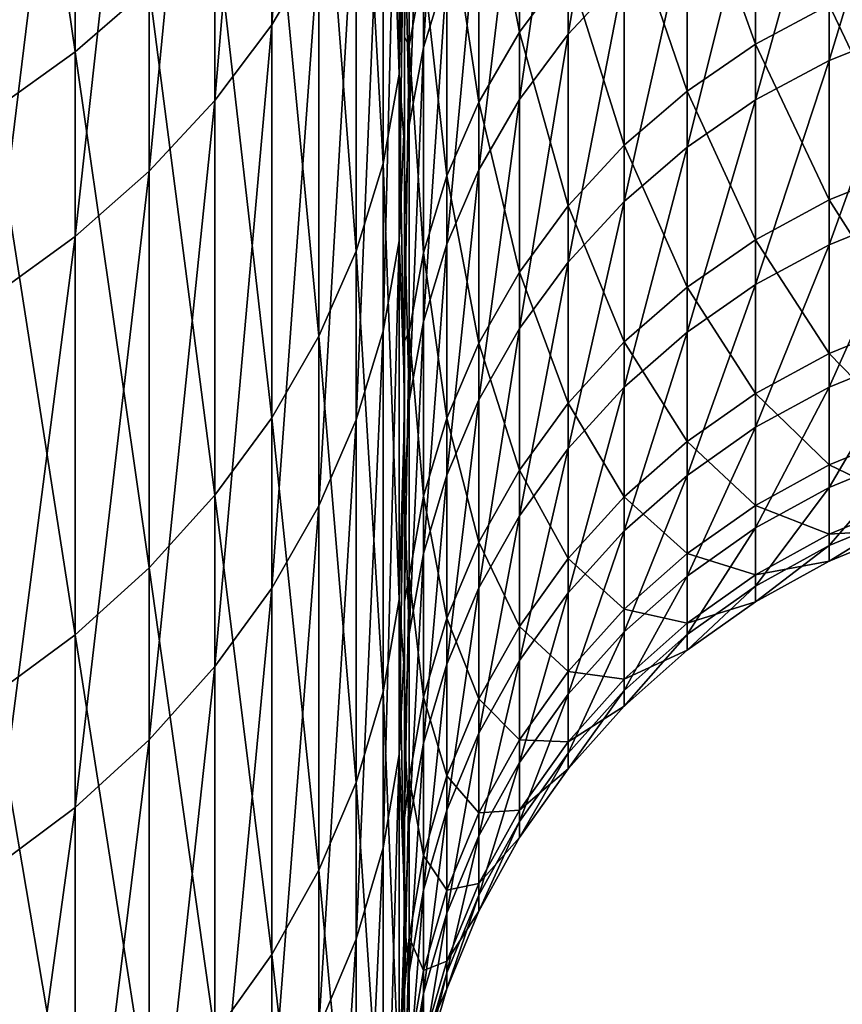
# Model space of a CAD drawing. Header units: metres. Extents: x -2 to 78, y -85 to 85.
# Tile 286 of 500: x 37.89 to 38.98, y 5.31 to 6.62. Entities that reach past the tile are written whole.
import ezdxf

# ---------------------------------------------------------------- set-up
doc = ezdxf.new("R2010")
doc.units = ezdxf.units.M
doc.layers.add('solid_20004802', color=7, linetype='CONTINUOUS')

msp = doc.modelspace()

# ---------------------------------------------------------------- linework, layer by layer
at = {"layer": 'solid_20004802'}
for points in [[(38.400002, 10.496919, 14.92118), (38.400002, 6.865793, 15.229786), (38.400002, 6.492572, 14.697983)], [(38.400002, 10.496919, 14.92118), (38.400002, 6.492572, 14.697983), (38.400002, 6.133194, 14.157871)], [(38.400002, 9.751906, 14.000253), (38.400002, 10.496919, 14.92118), (38.400002, 6.133194, 14.157871)], [(38.400002, 10.180585, -14.541925), (38.400002, 6.09732, -14.102281), (38.400002, 6.455914, -14.644252)], [(38.400002, 10.180585, -14.541925), (38.400002, 9.455599, -13.605322), (38.400002, 6.09732, -14.102281)], [(38.400002, 10.180585, -14.541925), (38.400002, 6.455914, -14.644252), (38.400002, 6.82767, -15.176789)], [(38.400002, 9.751906, 14.000253), (38.400002, 6.133194, 14.157871), (38.400002, 5.787944, 13.6099)], [(38.400002, 9.751906, 14.000253), (38.400002, 5.787944, 13.6099), (38.400002, 5.456537, 13.053622)], [(38.400002, 9.055179, 13.041941), (38.400002, 9.751906, 14.000253), (38.400002, 5.456537, 13.053622)], [(38.400002, 9.455599, -13.605322), (38.400002, 5.752553, -13.551887), (38.400002, 6.09732, -14.102281)], [(38.400002, 9.455599, -13.605322), (38.400002, 8.779517, -12.632217), (38.400002, 5.752553, -13.551887)], [(38.400002, 9.055179, 13.041941), (38.400002, 5.456537, 13.053622), (38.400002, 5.138974, 12.489036)], [(38.400002, 8.409444, 12.050344), (38.400002, 9.055179, 13.041941), (38.400002, 5.138974, 12.489036)], [(38.400002, 8.779517, -12.632217), (38.400002, 5.104557, -12.425796), (38.400002, 5.421641, -12.993052)], [(38.400002, 8.779517, -12.632217), (38.400002, 8.154662, -11.625909), (38.400002, 5.104557, -12.425796)], [(38.400002, 8.779517, -12.632217), (38.400002, 5.421641, -12.993052), (38.400002, 5.752553, -13.551887)], [(38.400002, 8.409444, 12.050344), (38.400002, 5.138974, 12.489036), (38.400002, 4.835464, 11.916754)], [(38.400002, 8.409444, 12.050344), (38.400002, 4.835464, 11.916754), (38.400002, 4.546426, 11.337314)], [(38.400002, 8.409444, 12.050344), (38.400002, 4.546426, 11.337314), (38.400002, 7.815601, 11.026788)], [(38.400002, 8.154662, -11.625909), (38.400002, 4.513671, -11.269165), (38.400002, 4.801891, -11.851171)], [(38.400002, 8.154662, -11.625909), (38.400002, 7.582482, -10.588888), (38.400002, 4.513671, -11.269165)], [(38.400002, 8.154662, -11.625909), (38.400002, 4.801891, -11.851171), (38.400002, 5.104557, -12.425796)], [(38.400002, 7.815601, 11.026788), (38.400002, 4.546426, 11.337314), (38.400002, 4.271861, 10.750716)], [(38.400002, 7.815601, 11.026788), (38.400002, 4.271861, 10.750716), (38.400002, 4.011542, 10.156479)], [(38.400002, 7.276263, 9.97641), (38.400002, 7.815601, 11.026788), (38.400002, 4.011542, 10.156479)], [(38.400002, 7.582482, -10.588888), (38.400002, 3.981, -10.084152), (38.400002, 4.239871, -10.679793)], [(38.400002, 7.582482, -10.588888), (38.400002, 7.064238, -9.523328), (38.400002, 3.981, -10.084152)], [(38.400002, 7.582482, -10.588888), (38.400002, 4.239871, -10.679793), (38.400002, 4.513671, -11.269165)], [(38.285648, 7.52254, 17.015701), (38.222603, 7.420107, 17.100817), (38.222603, 6.617941, 16.086563)], [(38.285648, 6.724367, 16.006495), (38.285648, 7.52254, 17.015701), (38.222603, 6.617941, 16.086563)], [(38.222603, 7.420107, 17.100817), (38.146793, 7.322926, 17.18157), (38.146793, 6.516973, 16.162525)], [(38.222603, 6.617941, 16.086563), (38.222603, 7.420107, 17.100817), (38.146793, 6.516973, 16.162525)], [(37.95993, 7.409829, -17.637241), (37.95993, 6.581759, -16.621864), (37.850677, 7.334738, -17.701563)], [(38.058956, 6.667962, -16.554966), (37.95993, 6.581759, -16.621864), (37.95993, 7.409829, -17.637241)], [(37.95993, 6.581759, -16.621864), (37.850677, 6.503648, -16.682484), (37.850677, 7.334738, -17.701563)], [(38.146793, 7.322926, 17.18157), (38.058956, 7.231935, 17.257179), (38.058956, 6.422435, 16.23365)], [(38.146793, 6.516973, 16.162525), (38.146793, 7.322926, 17.18157), (38.058956, 6.422435, 16.23365)], [(38.392776, 7.304114, -16.061272), (38.392776, 6.552308, -15.042628), (38.371151, 7.188967, -16.150633)], [(38.400002, 6.82767, -15.176789), (38.392776, 6.552308, -15.042628), (38.392776, 7.304114, -16.061272)], [(38.400002, 7.276263, 9.97641), (38.400002, 4.011542, 10.156479), (38.400002, 3.765696, 9.555083)], [(38.400002, 7.276263, 9.97641), (38.400002, 3.765696, 9.555083), (38.400002, 3.535, 8.947975)], [(38.400002, 6.79121, 8.898605), (38.400002, 7.276263, 9.97641), (38.400002, 3.535, 8.947975)], [(38.058956, 7.231935, 17.257179), (37.95993, 7.148011, 17.326914), (37.95993, 6.33524, 16.299252)], [(38.058956, 6.422435, 16.23365), (38.058956, 7.231935, 17.257179), (37.95993, 6.33524, 16.299252)], [(38.371151, 7.188967, -16.150633), (38.371151, 6.432978, -15.126322), (38.335323, 7.076052, -16.238262)], [(38.392776, 6.552308, -15.042628), (38.371151, 6.432978, -15.126322), (38.371151, 7.188967, -16.150633)], [(37.95993, 7.148011, 17.326914), (37.850677, 7.071965, 17.390104), (37.850677, 6.256229, 16.358694)], [(37.95993, 6.33524, 16.299252), (37.95993, 7.148011, 17.326914), (37.850677, 6.256229, 16.358694)], [(38.456192, 7.108174, 8.7999), (38.425098, 7.008771, 8.841769), (38.425098, 6.587885, 7.767233)], [(38.456192, 6.689281, 7.730452), (38.456192, 7.108174, 8.7999), (38.425098, 6.587885, 7.767233)], [(38.335323, 7.076052, -16.238262), (38.335323, 6.315961, -15.208393), (38.285648, 6.966458, -16.323315)], [(38.371151, 6.432978, -15.126322), (38.335323, 6.315961, -15.208393), (38.335323, 7.076052, -16.238262)], [(38.392776, 7.065909, 15.749539), (38.371151, 6.949437, 15.837166), (38.371151, 6.208872, 14.801648)], [(38.392776, 6.329442, 14.71975), (38.392776, 7.065909, 15.749539), (38.371151, 6.208872, 14.801648)], [(38.400002, 6.865793, 15.229786), (38.392776, 7.065909, 15.749539), (38.392776, 6.329442, 14.71975)], [(38.400002, 7.064238, -9.523328), (38.400002, 3.737086, -9.48223), (38.400002, 3.981, -10.084152)], [(38.400002, 7.064238, -9.523328), (38.400002, 6.601707, -8.432806), (38.400002, 3.737086, -9.48223)], [(38.406288, 7.027885, -9.166927), (38.400002, 6.601707, -8.432806), (38.400002, 7.064238, -9.523328)], [(38.693371, 7.04377, 7.601861), (38.618519, 6.96513, 7.630388), (38.618519, 6.605655, 6.555195)], [(38.693371, 6.685639, 6.530688), (38.693371, 7.04377, 7.601861), (38.618519, 6.605655, 6.555195)], [(38.406288, 7.027885, -9.166927), (38.406288, 6.590505, -8.092941), (38.400002, 6.601707, -8.432806)], [(38.425098, 6.694022, -8.053811), (38.406288, 6.590505, -8.092941), (38.406288, 7.027885, -9.166927)], [(38.425098, 7.008771, 8.841769), (38.406288, 6.906784, 8.884728), (38.406288, 6.483852, 7.804971)], [(38.425098, 6.587885, 7.767233), (38.425098, 7.008771, 8.841769), (38.406288, 6.483852, 7.804971)], [(38.553516, 6.983792, -7.944276), (38.553516, 6.608396, -6.869626), (38.499176, 6.891912, -7.979007)], [(38.618519, 6.695529, -6.841644), (38.553516, 6.608396, -6.869626), (38.553516, 6.983792, -7.944276)], [(38.285648, 6.966458, -16.323315), (38.285648, 6.202386, -15.288051), (38.222603, 6.861244, -16.404966)], [(38.335323, 6.315961, -15.208393), (38.285648, 6.202386, -15.288051), (38.285648, 6.966458, -16.323315)], [(38.618519, 6.96513, 7.630388), (38.553516, 6.879099, 7.661595), (38.553516, 6.518154, 6.582006)], [(38.618519, 6.605655, 6.555195), (38.618519, 6.96513, 7.630388), (38.553516, 6.518154, 6.582006)], [(38.371151, 6.949437, 15.837166), (38.335323, 6.835222, 15.923095), (38.335323, 6.090639, 14.881958)], [(38.371151, 6.208872, 14.801648), (38.371151, 6.949437, 15.837166), (38.335323, 6.090639, 14.881958)], [(38.406288, 6.483852, 7.804971), (38.406288, 6.906784, 8.884728), (38.400002, 6.79121, 8.898605)], [(38.868729, 6.90811, -6.773377), (38.868729, 6.592115, -5.696397), (38.777126, 6.846336, -6.793215)], [(38.967026, 6.644497, -5.682458), (38.868729, 6.592115, -5.696397), (38.868729, 6.90811, -6.773377)], [(39.070782, 6.911926, 6.461354), (38.967026, 6.870959, 6.473907), (38.967026, 6.57018, 5.395429)], [(39.070782, 6.61173, 5.384968), (39.070782, 6.911926, 6.461354), (38.967026, 6.57018, 5.395429)], [(38.499176, 6.891912, -7.979007), (38.499176, 6.514874, -6.899659), (38.456192, 6.794915, -8.015673)], [(38.553516, 6.608396, -6.869626), (38.499176, 6.514874, -6.899659), (38.499176, 6.891912, -7.979007)], [(38.553516, 6.879099, 7.661595), (38.499176, 6.786761, 7.695091), (38.499176, 6.424238, 6.610781)], [(38.553516, 6.518154, 6.582006), (38.553516, 6.879099, 7.661595), (38.499176, 6.424238, 6.610781)], [(38.400002, 6.492572, 14.697983), (38.400002, 6.865793, 15.229786), (38.392776, 6.329442, 14.71975)], [(38.967026, 6.870959, 6.473907), (38.868729, 6.819132, 6.489786), (38.868729, 6.517615, 5.408663)], [(38.967026, 6.57018, 5.395429), (38.967026, 6.870959, 6.473907), (38.868729, 6.517615, 5.408663)], [(38.222603, 6.861244, -16.404966), (38.222603, 6.09335, -15.364525), (38.146793, 6.761424, -16.482433)], [(38.285648, 6.202386, -15.288051), (38.222603, 6.09335, -15.364525), (38.222603, 6.861244, -16.404966)], [(38.777126, 6.846336, -6.793215), (38.777126, 6.529416, -5.71308), (38.693371, 6.775177, -6.816067)], [(38.868729, 6.592115, -5.696397), (38.777126, 6.529416, -5.71308), (38.777126, 6.846336, -6.793215)], [(38.335323, 6.835222, 15.923095), (38.285648, 6.724367, 16.006495), (38.285648, 5.975884, 14.959906)], [(38.335323, 6.090639, 14.881958), (38.335323, 6.835222, 15.923095), (38.285648, 5.975884, 14.959906)], [(38.400002, 6.82767, -15.176789), (38.400002, 6.455914, -14.644252), (38.392776, 6.552308, -15.042628)], [(38.868729, 6.819132, 6.489786), (38.777126, 6.757098, 6.508793), (38.777126, 6.454699, 5.424504)], [(38.868729, 6.517615, 5.408663), (38.868729, 6.819132, 6.489786), (38.777126, 6.454699, 5.424504)], [(38.400002, 6.79121, 8.898605), (38.400002, 3.535, 8.947975), (38.400002, 3.319525, 8.335174)], [(38.400002, 6.361163, 7.794914), (38.400002, 6.79121, 8.898605), (38.400002, 3.319525, 8.335174)], [(38.406288, 6.483852, 7.804971), (38.400002, 6.79121, 8.898605), (38.400002, 6.361163, 7.794914)], [(38.456192, 6.794915, -8.015673), (38.456192, 6.416144, -6.931365), (38.425098, 6.694022, -8.053811)], [(38.499176, 6.514874, -6.899659), (38.456192, 6.416144, -6.931365), (38.456192, 6.794915, -8.015673)], [(38.499176, 6.786761, 7.695091), (38.456192, 6.689281, 7.730452), (38.456192, 6.325092, 6.64116)], [(38.499176, 6.424238, 6.610781), (38.499176, 6.786761, 7.695091), (38.456192, 6.325092, 6.64116)], [(38.693371, 6.775177, -6.816067), (38.693371, 6.457191, -5.732298), (38.618519, 6.695529, -6.841644)], [(38.777126, 6.529416, -5.71308), (38.693371, 6.457191, -5.732298), (38.693371, 6.775177, -6.816067)], [(38.146793, 6.761424, -16.482433), (38.146793, 5.989904, -15.437078), (38.058956, 6.667962, -16.554966)], [(38.222603, 6.09335, -15.364525), (38.146793, 5.989904, -15.437078), (38.146793, 6.761424, -16.482433)], [(38.777126, 6.757098, 6.508793), (38.693371, 6.685639, 6.530688), (38.693371, 6.382222, 5.442752)], [(38.777126, 6.454699, 5.424504), (38.777126, 6.757098, 6.508793), (38.693371, 6.382222, 5.442752)], [(38.285648, 6.724367, 16.006495), (38.222603, 6.617941, 16.086563), (38.222603, 5.865715, 15.034739)], [(38.285648, 5.975884, 14.959906), (38.285648, 6.724367, 16.006495), (38.222603, 5.865715, 15.034739)], [(38.425098, 6.694022, -8.053811), (38.425098, 6.313449, -6.964344), (38.406288, 6.590505, -8.092941)], [(38.456192, 6.416144, -6.931365), (38.425098, 6.313449, -6.964344), (38.425098, 6.694022, -8.053811)], [(38.618519, 6.695529, -6.841644), (38.618519, 6.376349, -5.753809), (38.553516, 6.608396, -6.869626)], [(38.693371, 6.457191, -5.732298), (38.618519, 6.376349, -5.753809), (38.618519, 6.695529, -6.841644)], [(38.456192, 6.689281, 7.730452), (38.425098, 6.587885, 7.767233), (38.425098, 6.221963, 6.672758)], [(38.456192, 6.325092, 6.64116), (38.456192, 6.689281, 7.730452), (38.425098, 6.221963, 6.672758)], [(38.693371, 6.685639, 6.530688), (38.618519, 6.605655, 6.555195), (38.618519, 6.301099, 5.463176)], [(38.693371, 6.382222, 5.442752), (38.693371, 6.685639, 6.530688), (38.618519, 6.301099, 5.463176)], [(39.070782, 6.685903, -5.671441), (39.070782, 6.426006, -4.58462), (38.967026, 6.644497, -5.682458)], [(38.058956, 6.667962, -16.554966), (38.058956, 5.893046, -15.505011), (37.95993, 6.581759, -16.621864)], [(38.146793, 5.989904, -15.437078), (38.058956, 5.893046, -15.505011), (38.058956, 6.667962, -16.554966)], [(38.967026, 6.644497, -5.682458), (38.967026, 6.384095, -4.593526), (38.868729, 6.592115, -5.696397)], [(39.070782, 6.426006, -4.58462), (38.967026, 6.384095, -4.593526), (38.967026, 6.644497, -5.682458)], [(38.222603, 6.617941, 16.086563), (38.146793, 6.516973, 16.162525), (38.146793, 5.761194, 15.105734)], [(38.222603, 5.865715, 15.034739), (38.222603, 6.617941, 16.086563), (38.146793, 5.761194, 15.105734)], [(38.400002, 6.601707, -8.432806), (38.400002, 3.294473, -8.260715), (38.400002, 3.508101, -8.87404)], [(38.400002, 6.601707, -8.432806), (38.400002, 6.195965, -7.320082), (38.400002, 3.294473, -8.260715)], [(38.400002, 6.601707, -8.432806), (38.400002, 3.508101, -8.87404), (38.400002, 3.737086, -9.48223)], [(38.406288, 6.590505, -8.092941), (38.400002, 6.195965, -7.320082), (38.400002, 6.601707, -8.432806)], [(38.553516, 6.608396, -6.869626), (38.553516, 6.28791, -5.777342), (38.499176, 6.514874, -6.899659)], [(38.618519, 6.376349, -5.753809), (38.553516, 6.28791, -5.777342), (38.553516, 6.608396, -6.869626)], [(38.618519, 6.605655, 6.555195), (38.553516, 6.518154, 6.582006), (38.553516, 6.212353, 5.48552)], [(38.618519, 6.301099, 5.463176), (38.618519, 6.605655, 6.555195), (38.553516, 6.212353, 5.48552)], [(39.070782, 6.61173, 5.384968), (38.967026, 6.57018, 5.395429), (38.967026, 6.324411, 4.303102)], [(39.070782, 6.366438, 4.294758), (39.070782, 6.61173, 5.384968), (38.967026, 6.324411, 4.303102)], [(38.406288, 6.590505, -8.092941), (38.406288, 6.208083, -6.998181), (38.400002, 6.195965, -7.320082)], [(38.425098, 6.313449, -6.964344), (38.406288, 6.208083, -6.998181), (38.406288, 6.590505, -8.092941)], [(38.425098, 6.587885, 7.767233), (38.406288, 6.483852, 7.804971), (38.406288, 6.116153, 6.705178)], [(38.425098, 6.221963, 6.672758), (38.425098, 6.587885, 7.767233), (38.406288, 6.116153, 6.705178)], [(38.868729, 6.592115, -5.696397), (38.868729, 6.331074, -4.604794), (38.777126, 6.529416, -5.71308)], [(38.967026, 6.384095, -4.593526), (38.868729, 6.331074, -4.604794), (38.868729, 6.592115, -5.696397)], [(37.95993, 6.581759, -16.621864), (37.95993, 5.803712, -15.567666), (37.850677, 6.503648, -16.682484)], [(38.058956, 5.893046, -15.505011), (37.95993, 5.803712, -15.567666), (37.95993, 6.581759, -16.621864)], [(38.967026, 6.57018, 5.395429), (38.868729, 6.517615, 5.408663), (38.868729, 6.271244, 4.313656)], [(38.967026, 6.324411, 4.303102), (38.967026, 6.57018, 5.395429), (38.868729, 6.271244, 4.313656)], [(38.392776, 6.552308, -15.042628), (38.392776, 5.850594, -13.988852), (38.371151, 6.432978, -15.126322)], [(38.400002, 6.09732, -14.102281), (38.392776, 5.850594, -13.988852), (38.392776, 6.552308, -15.042628)], [(38.400002, 6.455914, -14.644252), (38.400002, 6.09732, -14.102281), (38.392776, 6.552308, -15.042628)], [(38.777126, 6.529416, -5.71308), (38.777126, 6.267611, -4.61828), (38.693371, 6.457191, -5.732298)], [(38.868729, 6.331074, -4.604794), (38.777126, 6.267611, -4.61828), (38.777126, 6.529416, -5.71308)], [(38.146793, 6.516973, 16.162525), (38.058956, 6.422435, 16.23365), (38.058956, 5.66333, 15.172208)], [(38.146793, 5.761194, 15.105734), (38.146793, 6.516973, 16.162525), (38.058956, 5.66333, 15.172208)], [(38.499176, 6.514874, -6.899659), (38.499176, 6.192988, -5.8026), (38.456192, 6.416144, -6.931365)], [(38.553516, 6.518154, 6.582006), (38.499176, 6.424238, 6.610781), (38.499176, 6.1171, 5.509502)], [(38.553516, 6.212353, 5.48552), (38.553516, 6.518154, 6.582006), (38.499176, 6.1171, 5.509502)], [(38.553516, 6.28791, -5.777342), (38.499176, 6.192988, -5.8026), (38.499176, 6.514874, -6.899659)], [(38.868729, 6.517615, 5.408663), (38.777126, 6.454699, 5.424504), (38.777126, 6.207605, 4.32629)], [(38.868729, 6.271244, 4.313656), (38.868729, 6.517615, 5.408663), (38.777126, 6.207605, 4.32629)], [(37.95993, 5.803712, -15.567666), (37.850677, 5.722764, -15.62444), (37.850677, 6.503648, -16.682484)], [(38.400002, 6.133194, 14.157871), (38.400002, 6.492572, 14.697983), (38.392776, 6.329442, 14.71975)], [(38.406288, 6.116153, 6.705178), (38.406288, 6.483852, 7.804971), (38.400002, 6.361163, 7.794914)], [(38.693371, 6.457191, -5.732298), (38.693371, 6.194505, -4.633816), (38.618519, 6.376349, -5.753809)], [(38.777126, 6.267611, -4.61828), (38.693371, 6.194505, -4.633816), (38.693371, 6.457191, -5.732298)], [(38.777126, 6.454699, 5.424504), (38.693371, 6.382222, 5.442752), (38.693371, 6.134297, 4.340844)], [(38.777126, 6.207605, 4.32629), (38.777126, 6.454699, 5.424504), (38.693371, 6.134297, 4.340844)], [(38.371151, 6.432978, -15.126322), (38.371151, 5.72736, -14.066682), (38.335323, 6.315961, -15.208393)], [(38.392776, 5.850594, -13.988852), (38.371151, 5.72736, -14.066682), (38.371151, 6.432978, -15.126322)], [(38.058956, 6.422435, 16.23365), (37.95993, 6.33524, 16.299252), (37.95993, 5.573068, 15.233519)], [(38.058956, 5.66333, 15.172208), (38.058956, 6.422435, 16.23365), (37.95993, 5.573068, 15.233519)], [(38.456192, 6.416144, -6.931365), (38.456192, 6.092779, -5.829264), (38.425098, 6.313449, -6.964344)], [(38.499176, 6.424238, 6.610781), (38.456192, 6.325092, 6.64116), (38.456192, 6.016542, 5.53482)], [(38.499176, 6.1171, 5.509502), (38.499176, 6.424238, 6.610781), (38.456192, 6.016542, 5.53482)], [(38.499176, 6.192988, -5.8026), (38.456192, 6.092779, -5.829264), (38.456192, 6.416144, -6.931365)], [(39.070782, 6.426006, -4.58462), (39.070782, 6.221489, -3.486031), (38.967026, 6.384095, -4.593526)], [(38.618519, 6.376349, -5.753809), (38.618519, 6.112678, -4.651205), (38.553516, 6.28791, -5.777342)], [(38.693371, 6.382222, 5.442752), (38.618519, 6.301099, 5.463176), (38.618519, 6.052244, 4.357133)], [(38.693371, 6.134297, 4.340844), (38.693371, 6.382222, 5.442752), (38.618519, 6.052244, 4.357133)], [(38.693371, 6.194505, -4.633816), (38.618519, 6.112678, -4.651205), (38.618519, 6.376349, -5.753809)], [(38.967026, 6.384095, -4.593526), (38.967026, 6.179181, -3.492803), (38.868729, 6.331074, -4.604794)], [(39.070782, 6.221489, -3.486031), (38.967026, 6.179181, -3.492803), (38.967026, 6.384095, -4.593526)], [(39.070782, 6.366438, 4.294758), (38.967026, 6.324411, 4.303102), (38.967026, 6.134283, 3.199728)], [(39.070782, 6.176678, 3.193524), (39.070782, 6.366438, 4.294758), (38.967026, 6.134283, 3.199728)], [(38.400002, 6.361163, 7.794914), (38.400002, 3.319525, 8.335174), (38.400002, 3.119201, 7.71666)], [(38.400002, 6.361163, 7.794914), (38.400002, 3.119201, 7.71666), (38.400002, 2.934484, 7.093831)], [(38.400002, 5.988379, 6.669883), (38.400002, 6.361163, 7.794914), (38.400002, 2.934484, 7.093831)], [(38.406288, 6.116153, 6.705178), (38.400002, 6.361163, 7.794914), (38.400002, 5.988379, 6.669883)], [(37.95993, 6.33524, 16.299252), (37.850677, 6.256229, 16.358694), (37.850677, 5.491278, 15.289075)], [(37.95993, 5.573068, 15.233519), (37.95993, 6.33524, 16.299252), (37.850677, 5.491278, 15.289075)], [(38.392776, 6.329442, 14.71975), (38.371151, 6.208872, 14.801648), (38.371151, 5.519201, 13.73156)], [(38.392776, 5.643587, 13.655583), (38.392776, 6.329442, 14.71975), (38.371151, 5.519201, 13.73156)], [(38.400002, 6.133194, 14.157871), (38.392776, 6.329442, 14.71975), (38.392776, 5.643587, 13.655583)], [(38.456192, 6.325092, 6.64116), (38.425098, 6.221963, 6.672758), (38.425098, 5.911946, 5.561154)], [(38.456192, 6.016542, 5.53482), (38.456192, 6.325092, 6.64116), (38.425098, 5.911946, 5.561154)], [(38.868729, 6.331074, -4.604794), (38.868729, 6.125657, -3.501371), (38.777126, 6.267611, -4.61828)], [(38.967026, 6.179181, -3.492803), (38.868729, 6.125657, -3.501371), (38.868729, 6.331074, -4.604794)], [(38.967026, 6.324411, 4.303102), (38.868729, 6.271244, 4.313656), (38.868729, 6.080649, 3.207577)], [(38.967026, 6.134283, 3.199728), (38.967026, 6.324411, 4.303102), (38.868729, 6.080649, 3.207577)], [(38.335323, 6.315961, -15.208393), (38.335323, 5.606514, -14.143004), (38.285648, 6.202386, -15.288051)], [(38.371151, 5.72736, -14.066682), (38.335323, 5.606514, -14.143004), (38.335323, 6.315961, -15.208393)], [(38.425098, 6.313449, -6.964344), (38.425098, 5.988545, -5.857), (38.406288, 6.208083, -6.998181)], [(38.456192, 6.092779, -5.829264), (38.425098, 5.988545, -5.857), (38.425098, 6.313449, -6.964344)], [(38.618519, 6.301099, 5.463176), (38.553516, 6.212353, 5.48552), (38.553516, 5.96248, 4.374953)], [(38.618519, 6.052244, 4.357133), (38.618519, 6.301099, 5.463176), (38.553516, 5.96248, 4.374953)], [(38.553516, 6.28791, -5.777342), (38.553516, 6.02316, -4.670228), (38.499176, 6.192988, -5.8026)], [(38.618519, 6.112678, -4.651205), (38.553516, 6.02316, -4.670228), (38.553516, 6.28791, -5.777342)], [(38.868729, 6.271244, 4.313656), (38.777126, 6.207605, 4.32629), (38.777126, 6.016452, 3.216971)], [(38.868729, 6.080649, 3.207577), (38.868729, 6.271244, 4.313656), (38.777126, 6.016452, 3.216971)], [(38.777126, 6.267611, -4.61828), (38.777126, 6.061592, -3.511625), (38.693371, 6.194505, -4.633816)], [(38.868729, 6.125657, -3.501371), (38.777126, 6.061592, -3.511625), (38.777126, 6.267611, -4.61828)], [(38.425098, 6.221963, 6.672758), (38.406288, 6.116153, 6.705178), (38.406288, 5.804629, 5.588173)], [(38.425098, 5.911946, 5.561154), (38.425098, 6.221963, 6.672758), (38.406288, 5.804629, 5.588173)], [(39.070782, 6.221489, -3.486031), (39.070782, 6.072877, -2.378493), (38.967026, 6.179181, -3.492803)], [(38.371151, 6.208872, 14.801648), (38.335323, 6.090639, 14.881958), (38.335323, 5.397226, 13.806064)], [(38.371151, 5.519201, 13.73156), (38.371151, 6.208872, 14.801648), (38.335323, 5.397226, 13.806064)], [(38.406288, 6.208083, -6.998181), (38.400002, 5.847909, -6.187472), (38.400002, 6.195965, -7.320082)], [(38.406288, 6.208083, -6.998181), (38.406288, 5.881601, -5.885457), (38.400002, 5.847909, -6.187472)], [(38.425098, 5.988545, -5.857), (38.406288, 5.881601, -5.885457), (38.406288, 6.208083, -6.998181)], [(38.553516, 6.212353, 5.48552), (38.499176, 6.1171, 5.509502), (38.499176, 5.866135, 4.39408)], [(38.553516, 5.96248, 4.374953), (38.553516, 6.212353, 5.48552), (38.499176, 5.866135, 4.39408)], [(38.777126, 6.207605, 4.32629), (38.693371, 6.134297, 4.340844), (38.693371, 5.942502, 3.227793)], [(38.777126, 6.016452, 3.216971), (38.777126, 6.207605, 4.32629), (38.693371, 5.942502, 3.227793)], [(38.285648, 6.202386, -15.288051), (38.285648, 5.489223, -14.217081), (38.222603, 6.09335, -15.364525)], [(38.335323, 5.606514, -14.143004), (38.285648, 5.489223, -14.217081), (38.285648, 6.202386, -15.288051)], [(38.400002, 6.195965, -7.320082), (38.400002, 2.913343, -7.018644), (38.400002, 3.09623, -7.642247)], [(38.400002, 6.195965, -7.320082), (38.400002, 5.847909, -6.187472), (38.400002, 2.913343, -7.018644)], [(38.400002, 6.195965, -7.320082), (38.400002, 3.09623, -7.642247), (38.400002, 3.294473, -8.260715)], [(38.499176, 6.192988, -5.8026), (38.499176, 5.927081, -4.690645), (38.456192, 6.092779, -5.829264)], [(38.553516, 6.02316, -4.670228), (38.499176, 5.927081, -4.690645), (38.499176, 6.192988, -5.8026)], [(38.693371, 6.194505, -4.633816), (38.693371, 5.987793, -3.523438), (38.618519, 6.112678, -4.651205)], [(38.777126, 6.061592, -3.511625), (38.693371, 5.987793, -3.523438), (38.693371, 6.194505, -4.633816)], [(38.967026, 6.179181, -3.492803), (38.967026, 6.03028, -2.383114), (38.868729, 6.125657, -3.501371)], [(39.070782, 6.072877, -2.378493), (38.967026, 6.03028, -2.383114), (38.967026, 6.179181, -3.492803)], [(39.070782, 6.176678, 3.193524), (38.967026, 6.134283, 3.199728), (38.967026, 6.000284, 2.088141)], [(39.070782, 6.042939, 2.084092), (39.070782, 6.176678, 3.193524), (38.967026, 6.000284, 2.088141)], [(38.400002, 5.787944, 13.6099), (38.400002, 6.133194, 14.157871), (38.392776, 5.643587, 13.655583)], [(38.693371, 6.134297, 4.340844), (38.618519, 6.052244, 4.357133), (38.618519, 5.859729, 3.239905)], [(38.693371, 5.942502, 3.227793), (38.693371, 6.134297, 4.340844), (38.618519, 5.859729, 3.239905)], [(38.967026, 6.134283, 3.199728), (38.868729, 6.080649, 3.207577), (38.868729, 5.946321, 2.093263)], [(38.967026, 6.000284, 2.088141), (38.967026, 6.134283, 3.199728), (38.868729, 5.946321, 2.093263)], [(38.406288, 5.804629, 5.588173), (38.406288, 6.116153, 6.705178), (38.400002, 5.988379, 6.669883)], [(38.499176, 6.1171, 5.509502), (38.456192, 6.016542, 5.53482), (38.456192, 5.764424, 4.414272)], [(38.499176, 5.866135, 4.39408), (38.499176, 6.1171, 5.509502), (38.456192, 5.764424, 4.414272)], [(38.868729, 6.125657, -3.501371), (38.868729, 5.976391, -2.388959), (38.777126, 6.061592, -3.511625)], [(38.967026, 6.03028, -2.383114), (38.868729, 5.976391, -2.388959), (38.868729, 6.125657, -3.501371)], [(38.618519, 6.112678, -4.651205), (38.618519, 5.90519, -3.53666), (38.553516, 6.02316, -4.670228)], [(38.693371, 5.987793, -3.523438), (38.618519, 5.90519, -3.53666), (38.618519, 6.112678, -4.651205)], [(38.222603, 6.09335, -15.364525), (38.222603, 5.37662, -14.288198), (38.146793, 5.989904, -15.437078)], [(38.285648, 5.489223, -14.217081), (38.222603, 5.37662, -14.288198), (38.222603, 6.09335, -15.364525)], [(38.335323, 6.090639, 14.881958), (38.285648, 5.975884, 14.959906), (38.285648, 5.27884, 13.878376)], [(38.335323, 5.397226, 13.806064), (38.335323, 6.090639, 14.881958), (38.285648, 5.27884, 13.878376)], [(38.400002, 6.09732, -14.102281), (38.400002, 5.752553, -13.551887), (38.392776, 5.850594, -13.988852)], [(38.456192, 6.092779, -5.829264), (38.456192, 5.82565, -4.7122), (38.425098, 5.988545, -5.857)], [(38.499176, 5.927081, -4.690645), (38.456192, 5.82565, -4.7122), (38.456192, 6.092779, -5.829264)], [(38.868729, 6.080649, 3.207577), (38.777126, 6.016452, 3.216971), (38.777126, 5.881732, 2.099393)], [(38.868729, 5.946321, 2.093263), (38.868729, 6.080649, 3.207577), (38.777126, 5.881732, 2.099393)], [(38.777126, 6.061592, -3.511625), (38.777126, 5.911889, -2.395956), (38.693371, 5.987793, -3.523438)], [(38.868729, 5.976391, -2.388959), (38.777126, 5.911889, -2.395956), (38.777126, 6.061592, -3.511625)], [(39.070782, 6.072877, -2.378493), (39.070782, 5.980551, -1.26485), (38.967026, 6.03028, -2.383114)], [(38.618519, 6.052244, 4.357133), (38.553516, 5.96248, 4.374953), (38.553516, 5.769177, 3.253156)], [(38.618519, 5.859729, 3.239905), (38.618519, 6.052244, 4.357133), (38.553516, 5.769177, 3.253156)], [(39.070782, 6.042939, 2.084092), (38.967026, 6.000284, 2.088141), (38.967026, 5.922758, 0.971193)], [(39.070782, 5.965563, 0.96931), (39.070782, 6.042939, 2.084092), (38.967026, 5.922758, 0.971193)], [(38.553516, 6.02316, -4.670228), (38.553516, 5.814824, -3.551125), (38.499176, 5.927081, -4.690645)], [(38.618519, 5.90519, -3.53666), (38.553516, 5.814824, -3.551125), (38.553516, 6.02316, -4.670228)], [(38.967026, 6.03028, -2.383114), (38.967026, 5.937775, -1.267307), (38.868729, 5.976391, -2.388959)], [(39.070782, 5.980551, -1.26485), (38.967026, 5.937775, -1.267307), (38.967026, 6.03028, -2.383114)], [(38.456192, 6.016542, 5.53482), (38.425098, 5.911946, 5.561154), (38.425098, 5.658628, 4.435275)], [(38.456192, 5.764424, 4.414272), (38.456192, 6.016542, 5.53482), (38.425098, 5.658628, 4.435275)], [(38.777126, 6.016452, 3.216971), (38.693371, 5.942502, 3.227793), (38.693371, 5.807327, 2.106456)], [(38.777126, 5.881732, 2.099393), (38.777126, 6.016452, 3.216971), (38.693371, 5.807327, 2.106456)], [(38.967026, 6.000284, 2.088141), (38.868729, 5.946321, 2.093263), (38.868729, 5.868605, 0.973576)], [(38.967026, 5.922758, 0.971193), (38.967026, 6.000284, 2.088141), (38.868729, 5.868605, 0.973576)], [(38.146793, 5.989904, -15.437078), (38.146793, 5.269789, -14.355669), (38.058956, 5.893046, -15.505011)], [(38.222603, 5.37662, -14.288198), (38.146793, 5.269789, -14.355669), (38.146793, 5.989904, -15.437078)], [(38.400002, 5.988379, 6.669883), (38.400002, 2.934484, 7.093831), (38.400002, 2.765447, 6.466793)], [(38.400002, 5.988379, 6.669883), (38.400002, 2.765447, 6.466793), (38.400002, 2.612018, 5.835438)], [(38.400002, 5.67417, 5.52783), (38.400002, 5.988379, 6.669883), (38.400002, 2.612018, 5.835438)], [(38.406288, 5.804629, 5.588173), (38.400002, 5.988379, 6.669883), (38.400002, 5.67417, 5.52783)], [(38.425098, 5.988545, -5.857), (38.425098, 5.720145, -4.734621), (38.406288, 5.881601, -5.885457)], [(38.456192, 5.82565, -4.7122), (38.425098, 5.720145, -4.734621), (38.425098, 5.988545, -5.857)], [(38.693371, 5.987793, -3.523438), (38.693371, 5.837586, -2.404016), (38.618519, 5.90519, -3.53666)], [(38.777126, 5.911889, -2.395956), (38.693371, 5.837586, -2.404016), (38.693371, 5.987793, -3.523438)], [(38.285648, 5.975884, 14.959906), (38.222603, 5.865715, 15.034739), (38.222603, 5.165184, 13.947799)], [(38.285648, 5.27884, 13.878376), (38.285648, 5.975884, 14.959906), (38.222603, 5.165184, 13.947799)], [(38.868729, 5.976391, -2.388959), (38.868729, 5.883659, -1.270416), (38.777126, 5.911889, -2.395956)], [(38.967026, 5.937775, -1.267307), (38.868729, 5.883659, -1.270416), (38.868729, 5.976391, -2.388959)], [(39.070782, 5.980551, -1.26485), (39.070782, 5.94475, -0.14796), (38.967026, 5.937775, -1.267307)], [(38.553516, 5.96248, 4.374953), (38.499176, 5.866135, 4.39408), (38.499176, 5.671987, 3.267378)], [(38.553516, 5.769177, 3.253156), (38.553516, 5.96248, 4.374953), (38.499176, 5.671987, 3.267378)], [(39.070782, 5.965563, 0.96931), (38.967026, 5.922758, 0.971193), (38.967026, 5.901904, -0.148247)], [(39.070782, 5.94475, -0.14796), (39.070782, 5.965563, 0.96931), (38.967026, 5.901904, -0.148247)], [(38.693371, 5.942502, 3.227793), (38.618519, 5.859729, 3.239905), (38.618519, 5.724047, 2.11436)], [(38.693371, 5.807327, 2.106456), (38.693371, 5.942502, 3.227793), (38.618519, 5.724047, 2.11436)], [(38.868729, 5.946321, 2.093263), (38.777126, 5.881732, 2.099393), (38.777126, 5.803787, 0.976427)], [(38.868729, 5.868605, 0.973576), (38.868729, 5.946321, 2.093263), (38.777126, 5.803787, 0.976427)], [(39.070782, 5.94475, -0.14796), (38.967026, 5.901904, -0.148247), (38.967026, 5.937775, -1.267307)], [(38.967026, 5.937775, -1.267307), (38.967026, 5.901904, -0.148247), (38.868729, 5.883659, -1.270416)], [(38.499176, 5.927081, -4.690645), (38.499176, 5.717834, -3.56665), (38.456192, 5.82565, -4.7122)], [(38.553516, 5.814824, -3.551125), (38.499176, 5.717834, -3.56665), (38.499176, 5.927081, -4.690645)], [(38.967026, 5.922758, 0.971193), (38.868729, 5.868605, 0.973576), (38.868729, 5.8477, -0.148611)], [(38.967026, 5.901904, -0.148247), (38.967026, 5.922758, 0.971193), (38.868729, 5.8477, -0.148611)], [(38.425098, 5.911946, 5.561154), (38.406288, 5.804629, 5.588173), (38.406288, 5.55008, 4.456824)], [(38.425098, 5.658628, 4.435275), (38.425098, 5.911946, 5.561154), (38.406288, 5.55008, 4.456824)], [(38.618519, 5.90519, -3.53666), (38.618519, 5.75442, -2.413037), (38.553516, 5.814824, -3.551125)], [(38.693371, 5.837586, -2.404016), (38.618519, 5.75442, -2.413037), (38.618519, 5.90519, -3.53666)], [(38.777126, 5.911889, -2.395956), (38.777126, 5.818885, -1.274136), (38.693371, 5.837586, -2.404016)], [(38.868729, 5.883659, -1.270416), (38.777126, 5.818885, -1.274136), (38.777126, 5.911889, -2.395956)], [(38.058956, 5.893046, -15.505011), (38.058956, 5.169763, -14.418842), (37.95993, 5.803712, -15.567666)], [(38.146793, 5.269789, -14.355669), (38.058956, 5.169763, -14.418842), (38.058956, 5.893046, -15.505011)], [(38.967026, 5.901904, -0.148247), (38.868729, 5.8477, -0.148611), (38.868729, 5.883659, -1.270416)], [(38.406288, 5.881601, -5.885457), (38.400002, 5.558735, -5.038735), (38.400002, 5.847909, -6.187472)], [(38.406288, 5.881601, -5.885457), (38.406288, 5.611897, -4.757624), (38.400002, 5.558735, -5.038735)], [(38.425098, 5.720145, -4.734621), (38.406288, 5.611897, -4.757624), (38.406288, 5.881601, -5.885457)], [(38.777126, 5.881732, 2.099393), (38.693371, 5.807327, 2.106456), (38.693371, 5.729121, 0.979712)], [(38.777126, 5.803787, 0.976427), (38.777126, 5.881732, 2.099393), (38.693371, 5.729121, 0.979712)], [(38.868729, 5.883659, -1.270416), (38.868729, 5.8477, -0.148611), (38.777126, 5.818885, -1.274136)], [(38.222603, 5.865715, 15.034739), (38.146793, 5.761194, 15.105734), (38.146793, 5.057354, 14.013662)], [(38.222603, 5.165184, 13.947799), (38.222603, 5.865715, 15.034739), (38.146793, 5.057354, 14.013662)], [(38.499176, 5.866135, 4.39408), (38.456192, 5.764424, 4.414272), (38.456192, 5.569384, 3.282393)], [(38.499176, 5.671987, 3.267378), (38.499176, 5.866135, 4.39408), (38.456192, 5.569384, 3.282393)], [(38.868729, 5.868605, 0.973576), (38.777126, 5.803787, 0.976427), (38.777126, 5.782821, -0.149046)], [(38.868729, 5.8477, -0.148611), (38.868729, 5.868605, 0.973576), (38.777126, 5.782821, -0.149046)], [(38.392776, 5.850594, -13.988852), (38.392776, 5.200611, -12.902403), (38.371151, 5.72736, -14.066682)], [(38.400002, 5.421641, -12.993052), (38.392776, 5.200611, -12.902403), (38.392776, 5.850594, -13.988852)], [(38.400002, 5.752553, -13.551887), (38.400002, 5.421641, -12.993052), (38.392776, 5.850594, -13.988852)], [(38.618519, 5.859729, 3.239905), (38.553516, 5.769177, 3.253156), (38.553516, 5.632941, 2.123008)], [(38.618519, 5.724047, 2.11436), (38.618519, 5.859729, 3.239905), (38.553516, 5.632941, 2.123008)], [(38.400002, 5.847909, -6.187472), (38.400002, 2.594692, -5.759517), (38.400002, 2.746154, -6.391069)], [(38.400002, 5.847909, -6.187472), (38.400002, 5.558735, -5.038735), (38.400002, 2.594692, -5.759517)], [(38.400002, 5.847909, -6.187472), (38.400002, 2.746154, -6.391069), (38.400002, 2.913343, -7.018644)], [(38.693371, 5.837586, -2.404016), (38.693371, 5.74427, -1.278422), (38.618519, 5.75442, -2.413037)], [(38.777126, 5.818885, -1.274136), (38.693371, 5.74427, -1.278422), (38.693371, 5.837586, -2.404016)], [(38.868729, 5.8477, -0.148611), (38.777126, 5.782821, -0.149046), (38.777126, 5.818885, -1.274136)], [(38.456192, 5.82565, -4.7122), (38.456192, 5.615441, -3.58304), (38.425098, 5.720145, -4.734621)], [(38.499176, 5.717834, -3.56665), (38.456192, 5.615441, -3.58304), (38.456192, 5.82565, -4.7122)], [(38.553516, 5.814824, -3.551125), (38.553516, 5.663437, -2.422906), (38.499176, 5.717834, -3.56665)], [(38.618519, 5.75442, -2.413037), (38.553516, 5.663437, -2.422906), (38.553516, 5.814824, -3.551125)], [(38.777126, 5.818885, -1.274136), (38.777126, 5.782821, -0.149046), (38.693371, 5.74427, -1.278422)], [(37.95993, 5.803712, -15.567666), (37.95993, 5.077506, -14.477109), (37.850677, 5.722764, -15.62444)], [(38.058956, 5.169763, -14.418842), (37.95993, 5.077506, -14.477109), (37.95993, 5.803712, -15.567666)], [(38.406288, 5.55008, 4.456824), (38.406288, 5.804629, 5.588173), (38.400002, 5.67417, 5.52783)], [(38.693371, 5.807327, 2.106456), (38.618519, 5.724047, 2.11436), (38.618519, 5.645548, 0.983388)], [(38.693371, 5.729121, 0.979712), (38.693371, 5.807327, 2.106456), (38.618519, 5.645548, 0.983388)], [(38.777126, 5.803787, 0.976427), (38.693371, 5.729121, 0.979712), (38.693371, 5.708084, -0.149547)], [(38.777126, 5.782821, -0.149046), (38.777126, 5.803787, 0.976427), (38.693371, 5.708084, -0.149547)], [(38.400002, 5.456537, 13.053622), (38.400002, 5.787944, 13.6099), (38.392776, 5.643587, 13.655583)], [(38.777126, 5.782821, -0.149046), (38.693371, 5.708084, -0.149547), (38.693371, 5.74427, -1.278422)], [(38.146793, 5.761194, 15.105734), (38.058956, 5.66333, 15.172208), (38.058956, 4.956393, 14.075331)], [(38.146793, 5.057354, 14.013662), (38.146793, 5.761194, 15.105734), (38.058956, 4.956393, 14.075331)], [(38.456192, 5.764424, 4.414272), (38.425098, 5.658628, 4.435275), (38.425098, 5.46266, 3.29801)], [(38.456192, 5.569384, 3.282393), (38.456192, 5.764424, 4.414272), (38.425098, 5.46266, 3.29801)], [(38.553516, 5.769177, 3.253156), (38.499176, 5.671987, 3.267378), (38.499176, 5.535155, 2.132289)], [(38.553516, 5.632941, 2.123008), (38.553516, 5.769177, 3.253156), (38.499176, 5.535155, 2.132289)], [(38.618519, 5.75442, -2.413037), (38.618519, 5.660754, -1.28322), (38.553516, 5.663437, -2.422906)], [(38.693371, 5.74427, -1.278422), (38.618519, 5.660754, -1.28322), (38.618519, 5.75442, -2.413037)], [(38.693371, 5.74427, -1.278422), (38.693371, 5.708084, -0.149547), (38.618519, 5.660754, -1.28322)], [(37.95993, 5.077506, -14.477109), (37.850677, 4.993909, -14.529906), (37.850677, 5.722764, -15.62444)], [(38.371151, 5.72736, -14.066682), (38.371151, 5.07376, -12.974189), (38.335323, 5.606514, -14.143004)], [(38.392776, 5.200611, -12.902403), (38.371151, 5.07376, -12.974189), (38.371151, 5.72736, -14.066682)], [(38.425098, 5.720145, -4.734621), (38.425098, 5.508936, -3.600087), (38.406288, 5.611897, -4.757624)], [(38.456192, 5.615441, -3.58304), (38.425098, 5.508936, -3.600087), (38.425098, 5.720145, -4.734621)], [(38.618519, 5.724047, 2.11436), (38.553516, 5.632941, 2.123008), (38.553516, 5.55412, 0.98741)], [(38.618519, 5.645548, 0.983388), (38.618519, 5.724047, 2.11436), (38.553516, 5.55412, 0.98741)], [(38.693371, 5.729121, 0.979712), (38.618519, 5.645548, 0.983388), (38.618519, 5.624432, -0.150109)], [(38.693371, 5.708084, -0.149547), (38.693371, 5.729121, 0.979712), (38.618519, 5.624432, -0.150109)], [(38.499176, 5.717834, -3.56665), (38.499176, 5.565785, -2.433499), (38.456192, 5.615441, -3.58304)], [(38.553516, 5.663437, -2.422906), (38.499176, 5.565785, -2.433499), (38.499176, 5.717834, -3.56665)], [(38.693371, 5.708084, -0.149547), (38.618519, 5.624432, -0.150109), (38.618519, 5.660754, -1.28322)], [(38.400002, 5.67417, 5.52783), (38.400002, 2.612018, 5.835438), (38.400002, 2.474448, 5.200836)], [(38.400002, 5.67417, 5.52783), (38.400002, 2.474448, 5.200836), (38.400002, 2.352754, 4.562951)], [(38.400002, 5.419191, 4.371161), (38.400002, 5.67417, 5.52783), (38.400002, 2.352754, 4.562951)], [(38.406288, 5.55008, 4.456824), (38.400002, 5.67417, 5.52783), (38.400002, 5.419191, 4.371161)], [(38.499176, 5.671987, 3.267378), (38.456192, 5.569384, 3.282393), (38.456192, 5.431923, 2.142088)], [(38.499176, 5.535155, 2.132289), (38.499176, 5.671987, 3.267378), (38.456192, 5.431923, 2.142088)], [(38.058956, 5.66333, 15.172208), (37.95993, 5.573068, 15.233519), (37.95993, 4.863274, 14.132209)], [(38.058956, 4.956393, 14.075331), (38.058956, 5.66333, 15.172208), (37.95993, 4.863274, 14.132209)], [(38.425098, 5.658628, 4.435275), (38.406288, 5.55008, 4.456824), (38.406288, 5.35316, 3.314034)], [(38.425098, 5.46266, 3.29801), (38.425098, 5.658628, 4.435275), (38.406288, 5.35316, 3.314034)], [(38.553516, 5.663437, -2.422906), (38.553516, 5.569388, -1.288468), (38.499176, 5.565785, -2.433499)], [(38.618519, 5.660754, -1.28322), (38.553516, 5.569388, -1.288468), (38.553516, 5.663437, -2.422906)], [(38.618519, 5.660754, -1.28322), (38.618519, 5.624432, -0.150109), (38.553516, 5.569388, -1.288468)], [(38.392776, 5.643587, 13.655583), (38.371151, 4.882036, 12.629401), (38.392776, 5.009947, 12.559524)], [(38.392776, 5.643587, 13.655583), (38.371151, 5.519201, 13.73156), (38.371151, 4.882036, 12.629401)], [(38.400002, 5.456537, 13.053622), (38.392776, 5.643587, 13.655583), (38.392776, 5.009947, 12.559524)], [(38.618519, 5.645548, 0.983388), (38.553516, 5.55412, 0.98741), (38.553516, 5.532917, -0.150723)], [(38.618519, 5.624432, -0.150109), (38.618519, 5.645548, 0.983388), (38.553516, 5.532917, -0.150723)], [(38.553516, 5.632941, 2.123008), (38.499176, 5.535155, 2.132289), (38.499176, 5.45599, 0.991727)], [(38.553516, 5.55412, 0.98741), (38.553516, 5.632941, 2.123008), (38.499176, 5.45599, 0.991727)], [(38.456192, 5.615441, -3.58304), (38.456192, 5.462694, -2.444681), (38.425098, 5.508936, -3.600087)], [(38.499176, 5.565785, -2.433499), (38.456192, 5.462694, -2.444681), (38.456192, 5.615441, -3.58304)], [(38.618519, 5.624432, -0.150109), (38.553516, 5.532917, -0.150723), (38.553516, 5.569388, -1.288468)], [(38.335323, 5.606514, -14.143004), (38.335323, 4.949368, -13.044583), (38.285648, 5.489223, -14.217081)], [(38.371151, 5.07376, -12.974189), (38.335323, 4.949368, -13.044583), (38.335323, 5.606514, -14.143004)], [(38.406288, 5.611897, -4.757624), (38.400002, 5.329101, -3.876831), (38.400002, 5.558735, -5.038735)], [(38.406288, 5.611897, -4.757624), (38.406288, 5.399662, -3.617579), (38.400002, 5.329101, -3.876831)], [(38.425098, 5.508936, -3.600087), (38.406288, 5.399662, -3.617579), (38.406288, 5.611897, -4.757624)], [(37.95993, 5.573068, 15.233519), (37.850677, 5.491278, 15.289075), (37.850677, 4.778896, 14.183748)], [(37.95993, 4.863274, 14.132209), (37.95993, 5.573068, 15.233519), (37.850677, 4.778896, 14.183748)], [(38.456192, 5.569384, 3.282393), (38.425098, 5.46266, 3.29801), (38.425098, 5.324545, 2.15228)], [(38.456192, 5.431923, 2.142088), (38.456192, 5.569384, 3.282393), (38.425098, 5.324545, 2.15228)], [(38.499176, 5.565785, -2.433499), (38.499176, 5.471324, -1.294101), (38.456192, 5.462694, -2.444681)], [(38.553516, 5.569388, -1.288468), (38.499176, 5.471324, -1.294101), (38.499176, 5.565785, -2.433499)], [(38.553516, 5.569388, -1.288468), (38.553516, 5.532917, -0.150723), (38.499176, 5.471324, -1.294101)], [(38.400002, 5.558735, -5.038735), (38.400002, 2.339112, -4.485678), (38.400002, 2.458927, -5.123992)], [(38.400002, 5.558735, -5.038735), (38.400002, 5.329101, -3.876831), (38.400002, 2.339112, -4.485678)], [(38.400002, 5.558735, -5.038735), (38.400002, 2.458927, -5.123992), (38.400002, 2.594692, -5.759517)], [(38.406288, 5.35316, 3.314034), (38.406288, 5.55008, 4.456824), (38.400002, 5.419191, 4.371161)], [(38.553516, 5.55412, 0.98741), (38.499176, 5.45599, 0.991727), (38.499176, 5.434695, -0.151381)], [(38.553516, 5.532917, -0.150723), (38.553516, 5.55412, 0.98741), (38.499176, 5.434695, -0.151381)], [(38.499176, 5.535155, 2.132289), (38.456192, 5.431923, 2.142088), (38.456192, 5.352394, 0.996284)], [(38.499176, 5.45599, 0.991727), (38.499176, 5.535155, 2.132289), (38.456192, 5.352394, 0.996284)], [(38.553516, 5.532917, -0.150723), (38.499176, 5.434695, -0.151381), (38.499176, 5.471324, -1.294101)], [(38.371151, 5.519201, 13.73156), (38.335323, 4.756604, 12.697926), (38.371151, 4.882036, 12.629401)], [(38.371151, 5.519201, 13.73156), (38.335323, 5.397226, 13.806064), (38.335323, 4.756604, 12.697926)], [(38.425098, 5.508936, -3.600087), (38.425098, 5.355462, -2.456313), (38.406288, 5.399662, -3.617579)], [(38.456192, 5.462694, -2.444681), (38.425098, 5.355462, -2.456313), (38.425098, 5.508936, -3.600087)], [(38.285648, 5.489223, -14.217081), (38.285648, 4.828636, -13.112907), (38.222603, 5.37662, -14.288198)], [(38.335323, 4.949368, -13.044583), (38.285648, 4.828636, -13.112907), (38.285648, 5.489223, -14.217081)], [(38.499176, 5.471324, -1.294101), (38.456192, 5.367799, -1.300048), (38.456192, 5.462694, -2.444681)], [(38.499176, 5.471324, -1.294101), (38.499176, 5.434695, -0.151381), (38.456192, 5.367799, -1.300048)], [(38.400002, 5.456537, 13.053622), (38.392776, 5.009947, 12.559524), (38.400002, 5.138974, 12.489036)], [(38.425098, 5.46266, 3.29801), (38.406288, 5.35316, 3.314034), (38.406288, 5.214374, 2.162737)], [(38.425098, 5.324545, 2.15228), (38.425098, 5.46266, 3.29801), (38.406288, 5.214374, 2.162737)], [(38.456192, 5.462694, -2.444681), (38.456192, 5.367799, -1.300048), (38.425098, 5.355462, -2.456313)], [(38.499176, 5.45599, 0.991727), (38.456192, 5.352394, 0.996284), (38.456192, 5.331001, -0.152077)], [(38.499176, 5.434695, -0.151381), (38.499176, 5.45599, 0.991727), (38.456192, 5.331001, -0.152077)], [(38.456192, 5.431923, 2.142088), (38.425098, 5.324545, 2.15228), (38.425098, 5.244637, 1.001024)], [(38.456192, 5.352394, 0.996284), (38.456192, 5.431923, 2.142088), (38.425098, 5.244637, 1.001024)], [(38.499176, 5.434695, -0.151381), (38.456192, 5.331001, -0.152077), (38.456192, 5.367799, -1.300048)], [(38.400002, 5.421641, -12.993052), (38.400002, 5.104557, -12.425796), (38.392776, 5.200611, -12.902403)], [(38.400002, 5.419191, 4.371161), (38.400002, 2.352754, 4.562951), (38.400002, 2.24692, 3.921818)], [(38.400002, 5.419191, 4.371161), (38.400002, 2.24692, 3.921818), (38.400002, 2.157144, 3.278614)], [(38.400002, 5.224083, 3.202677), (38.400002, 5.419191, 4.371161), (38.400002, 2.157144, 3.278614)], [(38.406288, 5.35316, 3.314034), (38.400002, 5.419191, 4.371161), (38.400002, 5.224083, 3.202677)], [(38.335323, 5.397226, 13.806064), (38.285648, 4.634861, 12.764433), (38.335323, 4.756604, 12.697926)], [(38.335323, 5.397226, 13.806064), (38.285648, 5.27884, 13.878376), (38.285648, 4.634861, 12.764433)], [(38.406288, 5.399662, -3.617579), (38.400002, 5.159521, -2.704159), (38.400002, 5.329101, -3.876831)], [(38.406288, 5.399662, -3.617579), (38.406288, 5.245441, -2.468247), (38.400002, 5.159521, -2.704159)], [(38.425098, 5.355462, -2.456313), (38.406288, 5.245441, -2.468247), (38.406288, 5.399662, -3.617579)], [(38.222603, 5.37662, -14.288198), (38.222603, 4.712728, -13.178501), (38.146793, 5.269789, -14.355669)], [(38.285648, 4.828636, -13.112907), (38.222603, 4.712728, -13.178501), (38.222603, 5.37662, -14.288198)], [(38.456192, 5.367799, -1.300048), (38.425098, 5.260116, -1.306233), (38.425098, 5.355462, -2.456313)], [(38.456192, 5.367799, -1.300048), (38.456192, 5.331001, -0.152077), (38.425098, 5.260116, -1.306233)], [(38.406288, 5.214374, 2.162737), (38.406288, 5.35316, 3.314034), (38.400002, 5.224083, 3.202677)], [(38.425098, 5.355462, -2.456313), (38.425098, 5.260116, -1.306233), (38.406288, 5.245441, -2.468247)], [(38.456192, 5.352394, 0.996284), (38.425098, 5.244637, 1.001024), (38.425098, 5.223143, -0.152801)], [(38.456192, 5.331001, -0.152077), (38.456192, 5.352394, 0.996284), (38.425098, 5.223143, -0.152801)], [(38.400002, 5.329101, -3.876831), (38.400002, 2.235276, -3.844565), (38.400002, 2.339112, -4.485678)], [(38.400002, 5.329101, -3.876831), (38.400002, 5.159521, -2.704159), (38.400002, 2.235276, -3.844565)], [(38.425098, 5.324545, 2.15228), (38.406288, 5.214374, 2.162737), (38.406288, 5.134079, 1.005888)], [(38.425098, 5.244637, 1.001024), (38.425098, 5.324545, 2.15228), (38.406288, 5.134079, 1.005888)], [(38.456192, 5.331001, -0.152077), (38.425098, 5.223143, -0.152801), (38.425098, 5.260116, -1.306233)]]:
    msp.add_3dface(points, dxfattribs=at)

doc.saveas('drawing.dxf')
